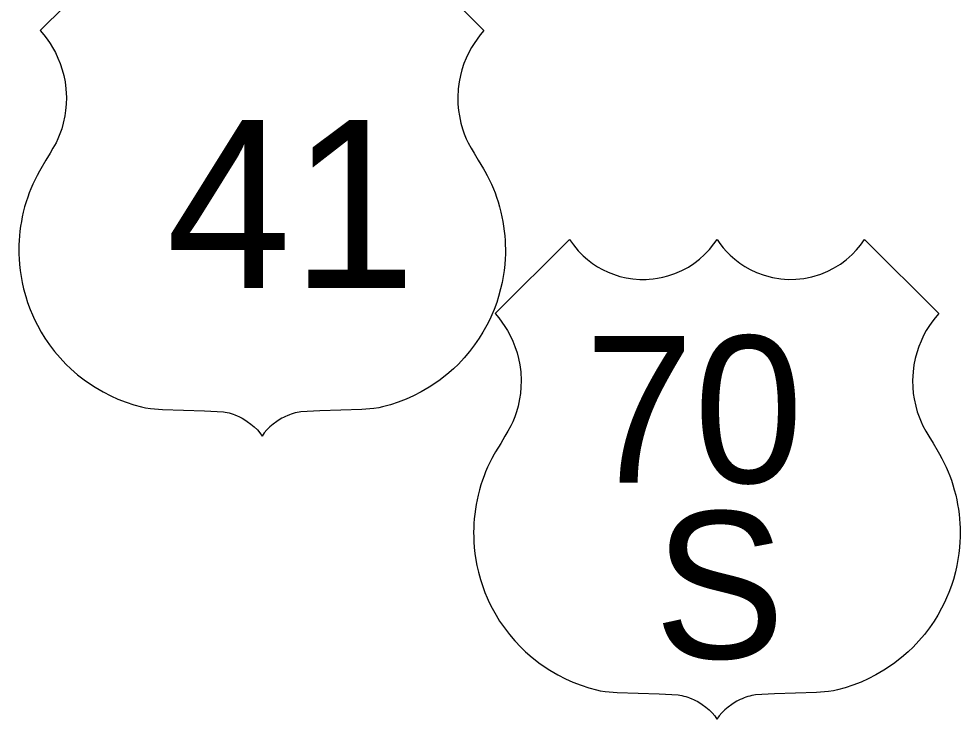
# Model space of a CAD drawing. Extents: x 1612280 to 1883141, y 560852 to 780851.
# Drawn here: x 1794471 to 1796840, y 613736 to 615498 of the extents above; entities that cross this region are included whole.
import ezdxf

# ---------------------------------------------------------------- set-up
doc = ezdxf.new("R2010")
doc.units = 0
doc.layers.add('SURVEY - DRAINAGE - Bridge Deck with Text', color=7, linetype='Continuous')

msp = doc.modelspace()

# ---------------------------------------------------------------- linework, layer by layer
at = {"layer": 'SURVEY - DRAINAGE - Bridge Deck with Text'}
for points in [[(1794525.1, 615468.5), (1794712.5, 615654.9)], [(1794525.1, 615468.5), (1794712.5, 615654.9)], [(1795454.9, 615654.9), (1795641.6, 615468.5)], [(1795454.9, 615654.9), (1795641.6, 615468.5)], [(1794525.1, 615468.5), (1794534.2, 615457.8), (1794542.4, 615447.1), (1794550, 615435.9), (1794556.3, 615425.7), (1794563.2, 615413.2), (1794569.7, 615399.3), (1794575.3, 615385.3), (1794580.4, 615369.9), (1794584.2, 615355.4), (1794587.4, 615339.5), (1794589.7, 615321.7), (1794590.8, 615300.1), (1794590.4, 615283.6), (1794589, 615267.7), (1794587, 615253.7), (1794583, 615235.5), (1794579.1, 615221.7), (1794574.6, 615208.5), (1794569.7, 615196.4), (1794564.9, 615186), (1794557.1, 615172.3), (1794549.9, 615159.7), (1794539.4, 615142.1), (1794526.6, 615121), (1794522.9, 615115), (1794516.9, 615104), (1794510.4, 615090.8), (1794506.2, 615081.7), (1794501.4, 615070.4), (1794497.3, 615060), (1794493.4, 615049.1), (1794489.5, 615037.3), (1794485.8, 615024.8), (1794482.3, 615011.3), (1794479.8, 615000.2), (1794477.5, 614988.1), (1794475.6, 614976.2), (1794473.8, 614963.5), (1794472.7, 614951.9), (1794471.8, 614940.3), (1794471.3, 614929.5), (1794471.2, 614918.3), (1794471.3, 614905.9), (1794471.7, 614894.3), (1794472.8, 614879.8), (1794474.5, 614864.6), (1794476.7, 614849.4), (1794479.5, 614834.6), (1794483.1, 614818.4), (1794488.4, 614799.3), (1794493.1, 614784.7), (1794499.5, 614767.1), (1794505.5, 614753.5), (1794510.5, 614741.8), (1794517.8, 614727.2), (1794527.6, 614709.7), (1794536.7, 614695), (1794548.7, 614677.5), (1794561.3, 614661.1), (1794575.1, 614644.9), (1794589.6, 614629.6), (1794602, 614617.6), (1794618.9, 614602.8), (1794638.7, 614587.5), (1794662.9, 614571.2), (1794683.1, 614559.4), (1794702.6, 614549.5), (1794720.6, 614541.4), (1794741.4, 614533.3), (1794760.7, 614527), (1794780.1, 614521.7), (1794789.9, 614519.4), (1794802.6, 614517.7), (1794832.7, 614515.1), (1794938.3, 614511.8), (1794986, 614509.3), (1794990.5, 614508.7), (1794995.3, 614507.6), (1795000.4, 614506.4), (1795005.5, 614504.9), (1795010.2, 614503.3), (1795014.8, 614501.6), (1795020.2, 614499.5), (1795024.6, 614497.5), (1795029.7, 614495), (1795033.5, 614493), (1795037.6, 614490.7), (1795046.1, 614485.3), (1795055.2, 614478.6), (1795063.8, 614471.2), (1795071.4, 614463.6), (1795077.8, 614456.3), (1795083.4, 614448.1)], [(1794525.1, 615468.5), (1794534.2, 615457.8), (1794542.4, 615447.1), (1794550, 615435.9), (1794556.3, 615425.7), (1794563.2, 615413.2), (1794569.7, 615399.3), (1794575.3, 615385.3), (1794580.4, 615369.9), (1794584.2, 615355.4), (1794587.4, 615339.5), (1794589.7, 615321.7), (1794590.8, 615300.1), (1794590.4, 615283.6), (1794589, 615267.7), (1794587, 615253.7), (1794583, 615235.5), (1794579.1, 615221.7), (1794574.6, 615208.5), (1794569.7, 615196.4), (1794564.9, 615186), (1794557.1, 615172.3), (1794549.9, 615159.7), (1794539.4, 615142.1), (1794526.6, 615121), (1794522.9, 615115), (1794516.9, 615104), (1794510.4, 615090.8), (1794506.2, 615081.7), (1794501.4, 615070.4), (1794497.3, 615060), (1794493.4, 615049.1), (1794489.5, 615037.3), (1794485.8, 615024.8), (1794482.3, 615011.3), (1794479.8, 615000.2), (1794477.5, 614988.1), (1794475.6, 614976.2), (1794473.8, 614963.5), (1794472.7, 614951.9), (1794471.8, 614940.3), (1794471.3, 614929.5), (1794471.2, 614918.3), (1794471.3, 614905.9), (1794471.7, 614894.3), (1794472.8, 614879.8), (1794474.5, 614864.6), (1794476.7, 614849.4), (1794479.5, 614834.6), (1794483.1, 614818.4), (1794488.4, 614799.3), (1794493.1, 614784.7), (1794499.5, 614767.1), (1794505.5, 614753.5), (1794510.5, 614741.8), (1794517.8, 614727.2), (1794527.6, 614709.7), (1794536.7, 614695), (1794548.7, 614677.5), (1794561.3, 614661.1), (1794575.1, 614644.9), (1794589.6, 614629.6), (1794602, 614617.6), (1794618.9, 614602.8), (1794638.7, 614587.5), (1794662.9, 614571.2), (1794683.1, 614559.4), (1794702.6, 614549.5), (1794720.6, 614541.4), (1794741.4, 614533.3), (1794760.7, 614527), (1794780.1, 614521.7), (1794789.9, 614519.4), (1794802.6, 614517.7), (1794832.7, 614515.1), (1794938.3, 614511.8), (1794986, 614509.3), (1794990.5, 614508.7), (1794995.3, 614507.6), (1795000.4, 614506.4), (1795005.5, 614504.9), (1795010.2, 614503.3), (1795014.8, 614501.6), (1795020.2, 614499.5), (1795024.6, 614497.5), (1795029.7, 614495), (1795033.5, 614493), (1795037.6, 614490.7), (1795046.1, 614485.3), (1795055.2, 614478.6), (1795063.8, 614471.2), (1795071.4, 614463.6), (1795077.8, 614456.3), (1795083.4, 614448.1)], [(1795641.6, 615468.5), (1795632.5, 615457.8), (1795624.3, 615447.1), (1795616.7, 615436), (1795610.4, 615425.7), (1795603.6, 615413.3), (1795597.1, 615399.4), (1795591.4, 615385.3), (1795586.3, 615369.9), (1795582.5, 615355.5), (1795579.3, 615339.5), (1795577.1, 615321.7), (1795576, 615300.1), (1795576.3, 615283.6), (1795577.7, 615267.7), (1795579.8, 615253.7), (1795583.7, 615235.5), (1795587.6, 615221.7), (1795592.2, 615208.5), (1795597.1, 615196.4), (1795601.9, 615186.1), (1795609.6, 615172.3), (1795616.9, 615159.7), (1795627.4, 615142.1), (1795640.2, 615121), (1795643.9, 615115), (1795649.8, 615104), (1795656.4, 615090.8), (1795660.6, 615081.7), (1795665.4, 615070.4), (1795669.5, 615060.1), (1795673.4, 615049.1), (1795677.2, 615037.4), (1795680.9, 615024.8), (1795684.4, 615011.4), (1795686.9, 615000.2), (1795689.3, 614988.1), (1795691.2, 614976.2), (1795692.9, 614963.5), (1795694.1, 614951.9), (1795694.9, 614940.3), (1795695.4, 614929.5), (1795695.6, 614918.3), (1795695.5, 614905.9), (1795695, 614894.3), (1795694, 614879.8), (1795692.3, 614864.7), (1795690.1, 614849.4), (1795687.3, 614834.7), (1795683.6, 614818.4), (1795678.4, 614799.3), (1795673.7, 614784.7), (1795667.2, 614767.1), (1795661.3, 614753.5), (1795656.2, 614741.9), (1795648.9, 614727.3), (1795639.2, 614709.7), (1795630, 614695), (1795618, 614677.5), (1795605.5, 614661.2), (1795591.7, 614644.9), (1795577.2, 614629.6), (1795564.7, 614617.6), (1795547.9, 614602.9), (1795528.1, 614587.5), (1795503.9, 614571.2), (1795483.7, 614559.4), (1795464.2, 614549.5), (1795446.2, 614541.4), (1795425.4, 614533.3), (1795406.1, 614527), (1795386.7, 614521.7), (1795376.9, 614519.4), (1795364.2, 614517.7), (1795334.1, 614515.1), (1795228.5, 614511.8), (1795180.8, 614509.3), (1795176.3, 614508.7), (1795171.5, 614507.6), (1795166.3, 614506.4), (1795161.3, 614504.9), (1795156.6, 614503.3), (1795151.9, 614501.6), (1795146.6, 614499.5), (1795142.2, 614497.5), (1795137.1, 614495), (1795133.2, 614493), (1795129.2, 614490.7), (1795120.7, 614485.3), (1795111.5, 614478.6), (1795103, 614471.2), (1795095.4, 614463.6), (1795088.9, 614456.3), (1795083.4, 614448.1)], [(1795641.6, 615468.5), (1795632.5, 615457.8), (1795624.3, 615447.1), (1795616.7, 615436), (1795610.4, 615425.7), (1795603.6, 615413.3), (1795597.1, 615399.4), (1795591.4, 615385.3), (1795586.3, 615369.9), (1795582.5, 615355.5), (1795579.3, 615339.5), (1795577.1, 615321.7), (1795576, 615300.1), (1795576.3, 615283.6), (1795577.7, 615267.7), (1795579.8, 615253.7), (1795583.7, 615235.5), (1795587.6, 615221.7), (1795592.2, 615208.5), (1795597.1, 615196.4), (1795601.9, 615186.1), (1795609.6, 615172.3), (1795616.9, 615159.7), (1795627.4, 615142.1), (1795640.2, 615121), (1795643.9, 615115), (1795649.8, 615104), (1795656.4, 615090.8), (1795660.6, 615081.7), (1795665.4, 615070.4), (1795669.5, 615060.1), (1795673.4, 615049.1), (1795677.2, 615037.4), (1795680.9, 615024.8), (1795684.4, 615011.4), (1795686.9, 615000.2), (1795689.3, 614988.1), (1795691.2, 614976.2), (1795692.9, 614963.5), (1795694.1, 614951.9), (1795694.9, 614940.3), (1795695.4, 614929.5), (1795695.6, 614918.3), (1795695.5, 614905.9), (1795695, 614894.3), (1795694, 614879.8), (1795692.3, 614864.7), (1795690.1, 614849.4), (1795687.3, 614834.7), (1795683.6, 614818.4), (1795678.4, 614799.3), (1795673.7, 614784.7), (1795667.2, 614767.1), (1795661.3, 614753.5), (1795656.2, 614741.9), (1795648.9, 614727.3), (1795639.2, 614709.7), (1795630, 614695), (1795618, 614677.5), (1795605.5, 614661.2), (1795591.7, 614644.9), (1795577.2, 614629.6), (1795564.7, 614617.6), (1795547.9, 614602.9), (1795528.1, 614587.5), (1795503.9, 614571.2), (1795483.7, 614559.4), (1795464.2, 614549.5), (1795446.2, 614541.4), (1795425.4, 614533.3), (1795406.1, 614527), (1795386.7, 614521.7), (1795376.9, 614519.4), (1795364.2, 614517.7), (1795334.1, 614515.1), (1795228.5, 614511.8), (1795180.8, 614509.3), (1795176.3, 614508.7), (1795171.5, 614507.6), (1795166.3, 614506.4), (1795161.3, 614504.9), (1795156.6, 614503.3), (1795151.9, 614501.6), (1795146.6, 614499.5), (1795142.2, 614497.5), (1795137.1, 614495), (1795133.2, 614493), (1795129.2, 614490.7), (1795120.7, 614485.3), (1795111.5, 614478.6), (1795103, 614471.2), (1795095.4, 614463.6), (1795088.9, 614456.3), (1795083.4, 614448.1)], [(1795669.6, 614756.4), (1795857, 614942.9), (1795866.8, 614929.1), (1795879.1, 614914.3), (1795891.2, 614902.2), (1795902.4, 614892.3), (1795914.8, 614882.9), (1795927.6, 614874.5), (1795940, 614867.5), (1795954.5, 614860.6), (1795967.6, 614855.4), (1795984, 614850.2), (1795999.6, 614846.5), (1796016.1, 614843.9), (1796033.8, 614842.5), (1796041.8, 614842.3), (1796049.9, 614842.5), (1796057.8, 614842.8), (1796067.9, 614843.8), (1796078.3, 614845.2), (1796091.8, 614847.8), (1796104.3, 614851.1), (1796122.4, 614857.2), (1796139.7, 614864.7), (1796156.2, 614873.6), (1796170.1, 614882.7), (1796183.8, 614893.1), (1796197.1, 614905.1), (1796209.1, 614917.7), (1796220.3, 614931.6), (1796228.2, 614942.9), (1796235.1, 614932.9), (1796243.8, 614921.7), (1796251.8, 614912.7), (1796261.1, 614903.3), (1796272.8, 614893), (1796285.2, 614883.5), (1796298.4, 614874.8), (1796312, 614867.1), (1796327.9, 614859.6), (1796346.6, 614852.8), (1796367.8, 614847.2), (1796388.7, 614843.7), (1796406.9, 614842.4), (1796426.6, 614842.7), (1796446.9, 614844.8), (1796467, 614848.8), (1796489.4, 614855.6), (1796507.1, 614862.9), (1796521.7, 614870.4), (1796538.6, 614880.9), (1796552.9, 614891.4), (1796568.7, 614905.5), (1796579.4, 614916.7), (1796589.3, 614928.7), (1796599.4, 614942.9), (1796786.1, 614756.5)], [(1795669.6, 614756.4), (1795857, 614942.9), (1795866.8, 614929.1), (1795879.1, 614914.3), (1795891.2, 614902.2), (1795902.4, 614892.3), (1795914.8, 614882.9), (1795927.6, 614874.5), (1795940, 614867.5), (1795954.5, 614860.6), (1795967.6, 614855.4), (1795984, 614850.2), (1795999.6, 614846.5), (1796016.1, 614843.9), (1796033.8, 614842.5), (1796041.8, 614842.3), (1796049.9, 614842.5), (1796057.8, 614842.8), (1796067.9, 614843.8), (1796078.3, 614845.2), (1796091.8, 614847.8), (1796104.3, 614851.1), (1796122.4, 614857.2), (1796139.7, 614864.7), (1796156.2, 614873.6), (1796170.1, 614882.7), (1796183.8, 614893.1), (1796197.1, 614905.1), (1796209.1, 614917.7), (1796220.3, 614931.6), (1796228.2, 614942.9), (1796235.1, 614932.9), (1796243.8, 614921.7), (1796251.8, 614912.7), (1796261.1, 614903.3), (1796272.8, 614893), (1796285.2, 614883.5), (1796298.4, 614874.8), (1796312, 614867.1), (1796327.9, 614859.6), (1796346.6, 614852.8), (1796367.8, 614847.2), (1796388.7, 614843.7), (1796406.9, 614842.4), (1796426.6, 614842.7), (1796446.9, 614844.8), (1796467, 614848.8), (1796489.4, 614855.6), (1796507.1, 614862.9), (1796521.7, 614870.4), (1796538.6, 614880.9), (1796552.9, 614891.4), (1796568.7, 614905.5), (1796579.4, 614916.7), (1796589.3, 614928.7), (1796599.4, 614942.9), (1796786.1, 614756.5)], [(1795669.6, 614756.4), (1795678.7, 614745.8), (1795686.9, 614735.1), (1795694.5, 614723.9), (1795700.8, 614713.7), (1795707.7, 614701.2), (1795714.2, 614687.3), (1795719.8, 614673.3), (1795724.9, 614657.9), (1795728.7, 614643.4), (1795731.9, 614627.4), (1795734.2, 614609.7), (1795735.3, 614588), (1795734.9, 614571.6), (1795733.5, 614555.7), (1795731.5, 614541.7), (1795727.6, 614523.4), (1795723.6, 614509.6), (1795719.1, 614496.5), (1795714.2, 614484.4), (1795709.4, 614474), (1795701.6, 614460.3), (1795694.4, 614447.7), (1795683.9, 614430), (1795671.1, 614409), (1795667.4, 614403), (1795661.4, 614391.9), (1795654.9, 614378.8), (1795650.7, 614369.7), (1795645.9, 614358.3), (1795641.8, 614348), (1795637.9, 614337.1), (1795634, 614325.3), (1795630.3, 614312.7), (1795626.8, 614299.3), (1795624.3, 614288.1), (1795622, 614276.1), (1795620.1, 614264.1), (1795618.4, 614251.4), (1795617.2, 614239.9), (1795616.3, 614228.3), (1795615.8, 614217.4), (1795615.7, 614206.3), (1795615.8, 614193.8), (1795616.2, 614182.3), (1795617.3, 614167.7), (1795619, 614152.6), (1795621.2, 614137.3), (1795624, 614122.6), (1795627.6, 614106.3), (1795632.9, 614087.2), (1795637.6, 614072.7), (1795644, 614055.1), (1795650, 614041.4), (1795655, 614029.8), (1795662.4, 614015.2), (1795672.1, 613997.7), (1795681.2, 613983), (1795693.2, 613965.5), (1795705.8, 613949.1), (1795719.6, 613932.9), (1795734.1, 613917.5), (1795746.5, 613905.6), (1795763.4, 613890.8), (1795783.2, 613875.5), (1795807.4, 613859.2), (1795827.6, 613847.4), (1795847.1, 613837.4), (1795865.1, 613829.3), (1795885.9, 613821.3), (1795905.2, 613815), (1795924.6, 613809.6), (1795934.4, 613807.3), (1795947.1, 613805.7), (1795977.2, 613803), (1796082.8, 613799.7), (1796130.5, 613797.3), (1796135, 613796.7), (1796139.8, 613795.6), (1796145, 613794.3), (1796150, 613792.8), (1796154.7, 613791.3), (1796159.3, 613789.6), (1796164.7, 613787.4), (1796169.1, 613785.5), (1796174.2, 613783), (1796178, 613781), (1796182.1, 613778.6), (1796190.6, 613773.3), (1796199.7, 613766.5), (1796208.3, 613759.1), (1796215.9, 613751.6), (1796222.4, 613744.3), (1796227.9, 613736)], [(1795669.6, 614756.4), (1795678.7, 614745.8), (1795686.9, 614735.1), (1795694.5, 614723.9), (1795700.8, 614713.7), (1795707.7, 614701.2), (1795714.2, 614687.3), (1795719.8, 614673.3), (1795724.9, 614657.9), (1795728.7, 614643.4), (1795731.9, 614627.4), (1795734.2, 614609.7), (1795735.3, 614588), (1795734.9, 614571.6), (1795733.5, 614555.7), (1795731.5, 614541.7), (1795727.6, 614523.4), (1795723.6, 614509.6), (1795719.1, 614496.5), (1795714.2, 614484.4), (1795709.4, 614474), (1795701.6, 614460.3), (1795694.4, 614447.7), (1795683.9, 614430), (1795671.1, 614409), (1795667.4, 614403), (1795661.4, 614391.9), (1795654.9, 614378.8), (1795650.7, 614369.7), (1795645.9, 614358.3), (1795641.8, 614348), (1795637.9, 614337.1), (1795634, 614325.3), (1795630.3, 614312.7), (1795626.8, 614299.3), (1795624.3, 614288.1), (1795622, 614276.1), (1795620.1, 614264.1), (1795618.4, 614251.4), (1795617.2, 614239.9), (1795616.3, 614228.3), (1795615.8, 614217.4), (1795615.7, 614206.3), (1795615.8, 614193.8), (1795616.2, 614182.3), (1795617.3, 614167.7), (1795619, 614152.6), (1795621.2, 614137.3), (1795624, 614122.6), (1795627.6, 614106.3), (1795632.9, 614087.2), (1795637.6, 614072.7), (1795644, 614055.1), (1795650, 614041.4), (1795655, 614029.8), (1795662.4, 614015.2), (1795672.1, 613997.7), (1795681.2, 613983), (1795693.2, 613965.5), (1795705.8, 613949.1), (1795719.6, 613932.9), (1795734.1, 613917.5), (1795746.5, 613905.6), (1795763.4, 613890.8), (1795783.2, 613875.5), (1795807.4, 613859.2), (1795827.6, 613847.4), (1795847.1, 613837.4), (1795865.1, 613829.3), (1795885.9, 613821.3), (1795905.2, 613815), (1795924.6, 613809.6), (1795934.4, 613807.3), (1795947.1, 613805.7), (1795977.2, 613803), (1796082.8, 613799.7), (1796130.5, 613797.3), (1796135, 613796.7), (1796139.8, 613795.6), (1796145, 613794.3), (1796150, 613792.8), (1796154.7, 613791.3), (1796159.3, 613789.6), (1796164.7, 613787.4), (1796169.1, 613785.5), (1796174.2, 613783), (1796178, 613781), (1796182.1, 613778.6), (1796190.6, 613773.3), (1796199.7, 613766.5), (1796208.3, 613759.1), (1796215.9, 613751.6), (1796222.4, 613744.3), (1796227.9, 613736)], [(1796786.1, 614756.5), (1796777, 614745.8), (1796768.8, 614735.1), (1796761.2, 614723.9), (1796754.9, 614713.7), (1796748.1, 614701.2), (1796741.6, 614687.3), (1796735.9, 614673.3), (1796730.8, 614657.9), (1796727, 614643.4), (1796723.8, 614627.4), (1796721.6, 614609.7), (1796720.5, 614588.1), (1796720.8, 614571.6), (1796722.2, 614555.7), (1796724.3, 614541.7), (1796728.2, 614523.5), (1796732.1, 614509.7), (1796736.7, 614496.5), (1796741.6, 614484.4), (1796746.4, 614474), (1796754.1, 614460.3), (1796761.4, 614447.7), (1796771.9, 614430.1), (1796784.7, 614409), (1796788.4, 614403), (1796794.3, 614392), (1796800.9, 614378.8), (1796805.1, 614369.7), (1796809.9, 614358.4), (1796814, 614348), (1796817.9, 614337.1), (1796821.8, 614325.3), (1796825.4, 614312.8), (1796828.9, 614299.3), (1796831.4, 614288.2), (1796833.8, 614276.1), (1796835.7, 614264.2), (1796837.4, 614251.5), (1796838.6, 614239.9), (1796839.4, 614228.3), (1796839.9, 614217.5), (1796840.1, 614206.3), (1796840, 614193.9), (1796839.5, 614182.3), (1796838.5, 614167.8), (1796836.8, 614152.6), (1796834.6, 614137.4), (1796831.8, 614122.6), (1796828.1, 614106.4), (1796822.9, 614087.3), (1796818.2, 614072.7), (1796811.7, 614055.1), (1796805.8, 614041.5), (1796800.7, 614029.8), (1796793.4, 614015.2), (1796783.7, 613997.7), (1796774.5, 613983), (1796762.5, 613965.5), (1796750, 613949.1), (1796736.2, 613932.9), (1796721.7, 613917.5), (1796709.3, 613905.6), (1796692.4, 613890.8), (1796672.6, 613875.5), (1796648.4, 613859.2), (1796628.2, 613847.4), (1796608.7, 613837.5), (1796590.7, 613829.4), (1796569.9, 613821.3), (1796550.6, 613815), (1796531.2, 613809.6), (1796521.4, 613807.4), (1796508.7, 613805.7), (1796478.6, 613803), (1796373, 613799.7), (1796325.3, 613797.3), (1796320.8, 613796.7), (1796316, 613795.6), (1796310.8, 613794.3), (1796305.8, 613792.8), (1796301.1, 613791.3), (1796296.4, 613789.6), (1796291.1, 613787.4), (1796286.7, 613785.5), (1796281.6, 613783), (1796277.7, 613781), (1796273.7, 613778.6), (1796265.2, 613773.3), (1796256.1, 613766.5), (1796247.5, 613759.1), (1796239.9, 613751.6), (1796233.4, 613744.3), (1796227.9, 613736)], [(1796786.1, 614756.5), (1796777, 614745.8), (1796768.8, 614735.1), (1796761.2, 614723.9), (1796754.9, 614713.7), (1796748.1, 614701.2), (1796741.6, 614687.3), (1796735.9, 614673.3), (1796730.8, 614657.9), (1796727, 614643.4), (1796723.8, 614627.4), (1796721.6, 614609.7), (1796720.5, 614588.1), (1796720.8, 614571.6), (1796722.2, 614555.7), (1796724.3, 614541.7), (1796728.2, 614523.5), (1796732.1, 614509.7), (1796736.7, 614496.5), (1796741.6, 614484.4), (1796746.4, 614474), (1796754.1, 614460.3), (1796761.4, 614447.7), (1796771.9, 614430.1), (1796784.7, 614409), (1796788.4, 614403), (1796794.3, 614392), (1796800.9, 614378.8), (1796805.1, 614369.7), (1796809.9, 614358.4), (1796814, 614348), (1796817.9, 614337.1), (1796821.8, 614325.3), (1796825.4, 614312.8), (1796828.9, 614299.3), (1796831.4, 614288.2), (1796833.8, 614276.1), (1796835.7, 614264.2), (1796837.4, 614251.5), (1796838.6, 614239.9), (1796839.4, 614228.3), (1796839.9, 614217.5), (1796840.1, 614206.3), (1796840, 614193.9), (1796839.5, 614182.3), (1796838.5, 614167.8), (1796836.8, 614152.6), (1796834.6, 614137.4), (1796831.8, 614122.6), (1796828.1, 614106.4), (1796822.9, 614087.3), (1796818.2, 614072.7), (1796811.7, 614055.1), (1796805.8, 614041.5), (1796800.7, 614029.8), (1796793.4, 614015.2), (1796783.7, 613997.7), (1796774.5, 613983), (1796762.5, 613965.5), (1796750, 613949.1), (1796736.2, 613932.9), (1796721.7, 613917.5), (1796709.3, 613905.6), (1796692.4, 613890.8), (1796672.6, 613875.5), (1796648.4, 613859.2), (1796628.2, 613847.4), (1796608.7, 613837.5), (1796590.7, 613829.4), (1796569.9, 613821.3), (1796550.6, 613815), (1796531.2, 613809.6), (1796521.4, 613807.4), (1796508.7, 613805.7), (1796478.6, 613803), (1796373, 613799.7), (1796325.3, 613797.3), (1796320.8, 613796.7), (1796316, 613795.6), (1796310.8, 613794.3), (1796305.8, 613792.8), (1796301.1, 613791.3), (1796296.4, 613789.6), (1796291.1, 613787.4), (1796286.7, 613785.5), (1796281.6, 613783), (1796277.7, 613781), (1796273.7, 613778.6), (1796265.2, 613773.3), (1796256.1, 613766.5), (1796247.5, 613759.1), (1796239.9, 613751.6), (1796233.4, 613744.3), (1796227.9, 613736)]]:
    msp.add_lwpolyline(points, dxfattribs=at)

# ---------------------------------------------------------------- texts
for s, height, rotation, p in [('41', 422.4, 0.0013, (1794842.3, 614821.1)), ('41', 422.4, 0.0013, (1794842.3, 614821.1)), ('70', 369.6, 0.0014, (1795895.2, 614330.7)), ('70', 369.6, 0.0014, (1795895.2, 614330.7)), ('S', 369.6, 0.0014, (1796069.7, 613888.9)), ('S', 369.6, 0.0014, (1796069.7, 613888.9))]:
    msp.add_text(s, height=height, rotation=rotation, dxfattribs=at).set_placement(p)

doc.saveas('drawing.dxf')
